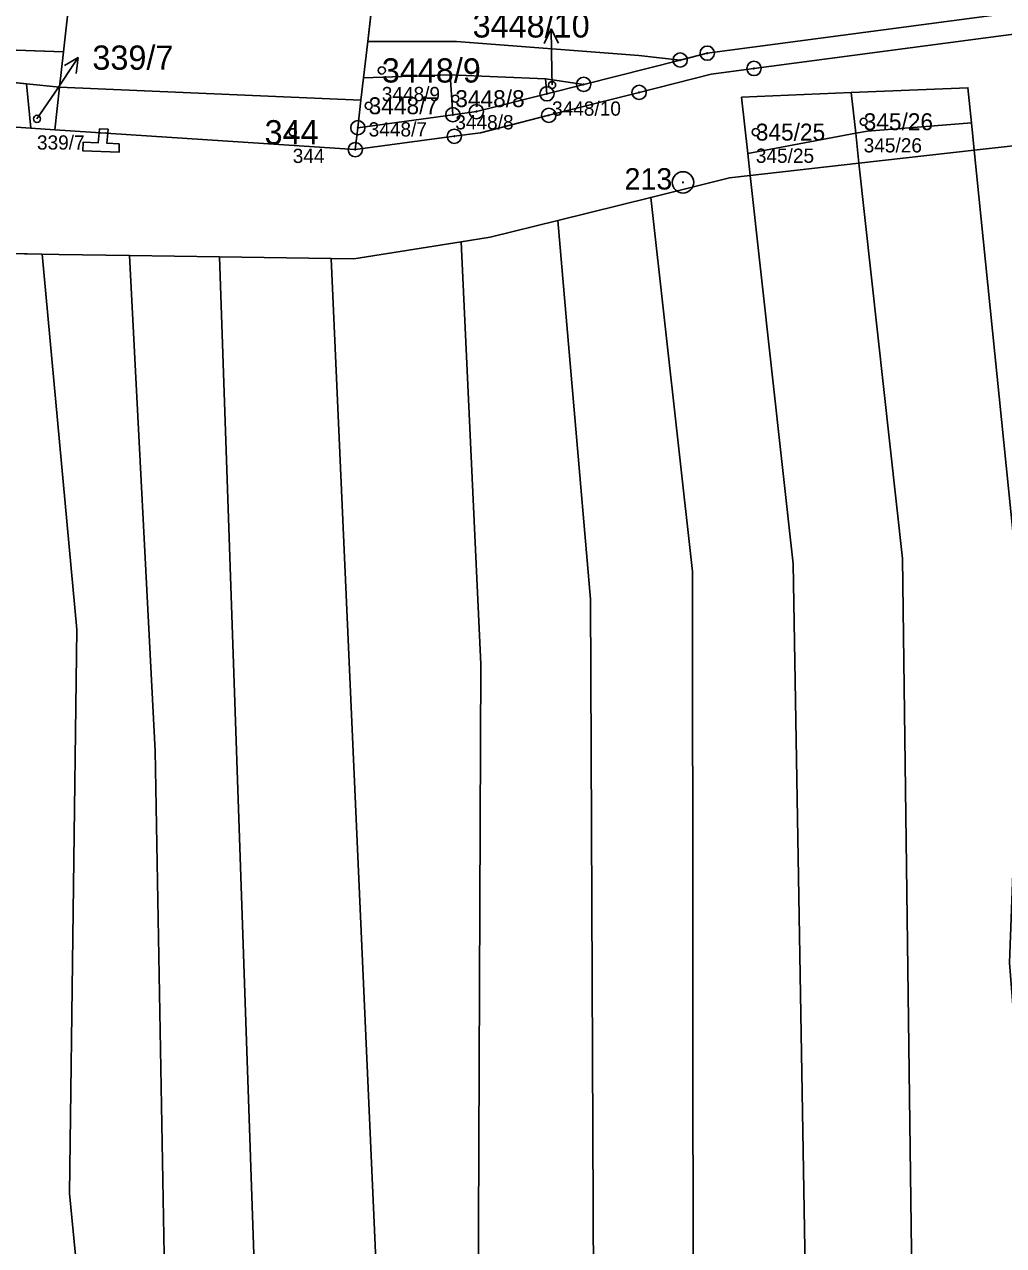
# Model space of a CAD drawing. Extents: x -761174 to -757114, y -1063806 to -1059397.
# Drawn here: x -757813.6 to -757744.9, y -1060313.3 to -1060227.6 of the extents above; entities that cross this region are included whole.
import ezdxf

# ---------------------------------------------------------------- set-up
doc = ezdxf.new("R2010")
doc.units = 0
for name, color, linetype in [('Definiční body', 7, 'Continuous'), ('Hranice parcel', 7, 'Continuous'), ('Parcelní čísla', 7, 'Continuous'), ('Polygon parcely', 7, 'Continuous'), ('Pop  PČ popisy', 7, 'Continuous'), ('Vnitřní kresba', 7, 'Continuous'), ('Věcná břemena k části', 7, 'Continuous'), ('Značky bodu BP', 7, 'Continuous')]:
    doc.layers.add(name, color=color, linetype=linetype)

msp = doc.modelspace()

# ---------------------------------------------------------------- linework, layer by layer
at = {"layer": 'Definiční body'}
for centre in [(-757788.54, -1060230.87), (-757776.59, -1060231.89), (-757789.46, -1060233.35), (-757783.38, -1060232.85), (-757812.74, -1060234.27), (-757754.72, -1060234.47), (-757794.79, -1060235.21), (-757762.29, -1060235.2)]:
    msp.add_circle(centre, 0.25, dxfattribs=at)
at = {"layer": 'Hranice parcel'}
for p, q in [((-757789.53, -1060228.84), (-757785.65, -1060195.16)), ((-757789.82, -1060231.4), (-757789.53, -1060228.84)), ((-757810.87, -1060229.56), (-757823.43, -1060229.13)), ((-757811.15, -1060232.05), (-757810.87, -1060229.56)), ((-757767.6, -1060230.14), (-757774.37, -1060231.85)), ((-757818.12, -1060231.33), (-757813.47, -1060231.81)), ((-757790, -1060232.95), (-757789.82, -1060231.4)), ((-757783.74, -1060231.17), (-757789.82, -1060231.4)), ((-757783.55, -1060233.98), (-757783.74, -1060231.17)), ((-757777.04, -1060231.47), (-757783.74, -1060231.17)), ((-757777.04, -1060231.47), (-757774.37, -1060231.85)), ((-757776.95, -1060232.51), (-757777.04, -1060231.47)), ((-757813.47, -1060231.81), (-757811.15, -1060232.05)), ((-757813.18, -1060234.92), (-757813.47, -1060231.81)), ((-757811.15, -1060232.05), (-757811.48, -1060235.03)), ((-757811.15, -1060232.05), (-757790, -1060232.95)), ((-757774.37, -1060231.85), (-757776.95, -1060232.51)), ((-757790.22, -1060234.89), (-757790, -1060232.95)), ((-757783.55, -1060233.98), (-757790.22, -1060234.89)), ((-757813.18, -1060234.92), (-757817.93, -1060234.59)), ((-757790.4, -1060236.43), (-757790.22, -1060234.89)), ((-757811.48, -1060235.03), (-757813.18, -1060234.92)), ((-757811.48, -1060235.03), (-757790.4, -1060236.43)), ((-757755.05, -1060237.38), (-757746.96, -1060236.47)), ((-757762.68, -1060238.25), (-757755.05, -1060237.38)), ((-757776.18, -1060241.4), (-757769.66, -1060239.78)), ((-757817.4, -1060243.66), (-757812.37, -1060243.77)), ((-757806.24, -1060243.87), (-757799.94, -1060243.96)), ((-757799.94, -1060243.96), (-757792.1, -1060244.07))]:
    msp.add_line(p, q, dxfattribs=at)
for points in [[(-757810.87, -1060229.56), (-757809.01, -1060212.8), (-757805.28, -1060181.09)], [(-757634.73, -1060190.93), (-757640.92, -1060197.19), (-757647.27, -1060204.16), (-757661.65, -1060217.25), (-757671.2, -1060222.64), (-757682.39, -1060225.74), (-757692.59, -1060226.63), (-757742.07, -1060228.04), (-757762.42, -1060230.73), (-757765.42, -1060231.13), (-757770.48, -1060232.41), (-757776.82, -1060234.02), (-757781.61, -1060235.24), (-757783.45, -1060235.49), (-757790.4, -1060236.43)], [(-757642.78, -1060197.01), (-757648.33, -1060203.1), (-757662.54, -1060216.03), (-757671.78, -1060221.24), (-757682.66, -1060224.26), (-757692.68, -1060225.13), (-757742.19, -1060226.55), (-757765.7, -1060229.66), (-757767.6, -1060230.14)], [(-757767.6, -1060230.14), (-757770.49, -1060229.81), (-757783.29, -1060228.83), (-757789.53, -1060228.84)], [(-757755.6, -1060232.42), (-757747.41, -1060232.08), (-757747.16, -1060234.54), (-757746.96, -1060236.47)], [(-757776.95, -1060232.51), (-757781.9, -1060233.76), (-757783.55, -1060233.98)], [(-757762.68, -1060238.25), (-757762.85, -1060236.7), (-757763.29, -1060232.75), (-757755.6, -1060232.42)], [(-757755.05, -1060237.38), (-757755.28, -1060235.28), (-757755.6, -1060232.42)], [(-757746.96, -1060236.47), (-757741.3, -1060235.83), (-757738.97, -1060235.68)], [(-757738.5, -1060367.37), (-757739.32, -1060358.86), (-757744.49, -1060293.51), (-757743.59, -1060269.67), (-757746.96, -1060236.47)], [(-757746.22, -1060370.44), (-757751.31, -1060317.35), (-757751.99, -1060265.12), (-757755.05, -1060237.38)], [(-757769.66, -1060239.78), (-757764.14, -1060238.41), (-757762.68, -1060238.25)], [(-757753.42, -1060373.3), (-757758.72, -1060321.81), (-757759.68, -1060265.51), (-757762.68, -1060238.25)], [(-757760.8, -1060374.75), (-757766.69, -1060320.64), (-757766.74, -1060266.03), (-757769.66, -1060239.78)], [(-757782.96, -1060242.9), (-757780.94, -1060242.58), (-757776.18, -1060241.4)], [(-757768.61, -1060375.49), (-757773.65, -1060321.34), (-757773.89, -1060267.99), (-757776.18, -1060241.4)], [(-757792.1, -1060244.07), (-757790.51, -1060244.09), (-757782.96, -1060242.9)], [(-757775.5, -1060376.13), (-757781.77, -1060317.65), (-757781.58, -1060272.55), (-757782.96, -1060242.9)], [(-757812.37, -1060243.77), (-757811.21, -1060243.8), (-757806.24, -1060243.87)], [(-757798.52, -1060423.24), (-757807.83, -1060336.62), (-757810.46, -1060309.69), (-757809.94, -1060270.11), (-757812.37, -1060243.77)], [(-757796.92, -1060384.04), (-757803.79, -1060315.31), (-757804.44, -1060278.63), (-757806.24, -1060243.87)], [(-757799.94, -1060243.96), (-757797.51, -1060313.95), (-757790.67, -1060377.55)], [(-757782.67, -1060376.8), (-757788.88, -1060315.94), (-757792.1, -1060244.07)]]:
    msp.add_lwpolyline(points, dxfattribs=at)
at = {"layer": 'Polygon parcely'}
for points in [[(-757835.37, -1060179.05), (-757839.32, -1060215.68), (-757835.07, -1060215.97), (-757822.64, -1060216.82), (-757822.89, -1060220.41), (-757820.89, -1060220.55), (-757821.25, -1060225.77), (-757823.25, -1060225.64), (-757823.43, -1060229.13), (-757810.87, -1060229.56), (-757809.01, -1060212.8), (-757805.28, -1060181.09)], [(-757785.65, -1060195.16), (-757784.15, -1060182.07), (-757805.28, -1060181.09), (-757809.01, -1060212.8), (-757810.87, -1060229.56), (-757811.15, -1060232.05), (-757790, -1060232.95), (-757789.82, -1060231.4), (-757789.53, -1060228.84)], [(-757785.65, -1060195.16), (-757789.53, -1060228.84), (-757783.29, -1060228.83), (-757770.49, -1060229.81), (-757767.6, -1060230.14), (-757765.7, -1060229.66), (-757742.19, -1060226.55), (-757692.68, -1060225.13), (-757682.66, -1060224.26), (-757671.78, -1060221.24), (-757662.54, -1060216.03), (-757648.33, -1060203.1), (-757642.78, -1060197.01), (-757684.44, -1060192.89), (-757718.62, -1060194.56)], [(-757841.19, -1060232.97), (-757839.39, -1060233.11), (-757835.18, -1060232.15), (-757831.11, -1060231.22), (-757823.52, -1060230.78), (-757818.12, -1060231.33), (-757813.47, -1060231.81), (-757811.15, -1060232.05), (-757810.87, -1060229.56), (-757823.43, -1060229.13), (-757835.92, -1060228.35), (-757837.91, -1060228.22)], [(-757789.82, -1060231.4), (-757783.74, -1060231.17), (-757777.04, -1060231.47), (-757774.37, -1060231.85), (-757767.6, -1060230.14), (-757770.49, -1060229.81), (-757783.29, -1060228.83), (-757789.53, -1060228.84)], [(-757818.12, -1060231.33), (-757817.93, -1060234.59), (-757813.18, -1060234.92), (-757813.47, -1060231.81)], [(-757789.82, -1060231.4), (-757790, -1060232.95), (-757790.22, -1060234.89), (-757783.55, -1060233.98), (-757783.74, -1060231.17)], [(-757783.74, -1060231.17), (-757783.55, -1060233.98), (-757781.9, -1060233.76), (-757776.95, -1060232.51), (-757777.04, -1060231.47)], [(-757774.37, -1060231.85), (-757777.04, -1060231.47), (-757776.95, -1060232.51)], [(-757811.48, -1060235.03), (-757811.15, -1060232.05), (-757813.47, -1060231.81), (-757813.18, -1060234.92)], [(-757790.4, -1060236.43), (-757790.22, -1060234.89), (-757790, -1060232.95), (-757811.15, -1060232.05), (-757811.48, -1060235.03)], [(-757755.6, -1060232.42), (-757755.28, -1060235.28), (-757755.05, -1060237.38), (-757746.96, -1060236.47), (-757747.16, -1060234.54), (-757747.41, -1060232.08)], [(-757755.6, -1060232.42), (-757763.29, -1060232.75), (-757762.85, -1060236.7), (-757762.68, -1060238.25), (-757755.05, -1060237.38), (-757755.28, -1060235.28)], [(-757746.96, -1060236.47), (-757743.59, -1060269.67), (-757744.49, -1060293.51), (-757739.32, -1060358.86), (-757738.5, -1060367.37), (-757737.32, -1060366.9), (-757735.31, -1060303.4), (-757737.02, -1060272.1), (-757738.97, -1060235.68), (-757741.3, -1060235.83)], [(-757739.32, -1060358.86), (-757744.49, -1060293.51), (-757743.59, -1060269.67), (-757746.96, -1060236.47), (-757755.05, -1060237.38), (-757751.99, -1060265.12), (-757751.31, -1060317.35), (-757746.22, -1060370.44), (-757738.5, -1060367.37)], [(-757751.99, -1060265.12), (-757755.05, -1060237.38), (-757762.68, -1060238.25), (-757759.68, -1060265.51), (-757758.72, -1060321.81), (-757753.42, -1060373.3), (-757746.22, -1060370.44), (-757751.31, -1060317.35)], [(-757769.66, -1060239.78), (-757766.74, -1060266.03), (-757766.69, -1060320.64), (-757760.8, -1060374.75), (-757755.93, -1060374.3), (-757753.42, -1060373.3), (-757758.72, -1060321.81), (-757759.68, -1060265.51), (-757762.68, -1060238.25), (-757764.14, -1060238.41)], [(-757768.61, -1060375.49), (-757760.8, -1060374.75), (-757766.69, -1060320.64), (-757766.74, -1060266.03), (-757769.66, -1060239.78), (-757776.18, -1060241.4), (-757773.89, -1060267.99), (-757773.65, -1060321.34)], [(-757782.96, -1060242.9), (-757781.58, -1060272.55), (-757781.77, -1060317.65), (-757775.5, -1060376.13), (-757768.61, -1060375.49), (-757773.65, -1060321.34), (-757773.89, -1060267.99), (-757776.18, -1060241.4), (-757780.94, -1060242.58)], [(-757782.67, -1060376.8), (-757775.5, -1060376.13), (-757781.77, -1060317.65), (-757781.58, -1060272.55), (-757782.96, -1060242.9), (-757790.51, -1060244.09), (-757792.1, -1060244.07), (-757788.88, -1060315.94)], [(-757817.4, -1060243.66), (-757815.83, -1060270.25), (-757816.12, -1060307.62), (-757807.88, -1060382.45), (-757803.43, -1060423.81), (-757798.52, -1060423.24), (-757807.83, -1060336.62), (-757810.46, -1060309.69), (-757809.94, -1060270.11), (-757812.37, -1060243.77)], [(-757812.37, -1060243.77), (-757809.94, -1060270.11), (-757810.46, -1060309.69), (-757807.83, -1060336.62), (-757798.52, -1060423.24), (-757794.78, -1060422.8), (-757797.76, -1060385.91), (-757796.92, -1060384.04), (-757803.79, -1060315.31), (-757804.44, -1060278.63), (-757806.24, -1060243.87), (-757811.21, -1060243.8)], [(-757796.92, -1060384.04), (-757794.12, -1060377.87), (-757790.67, -1060377.55), (-757797.51, -1060313.95), (-757799.94, -1060243.96), (-757806.24, -1060243.87), (-757804.44, -1060278.63), (-757803.79, -1060315.31)], [(-757792.1, -1060244.07), (-757799.94, -1060243.96), (-757797.51, -1060313.95), (-757790.67, -1060377.55), (-757782.67, -1060376.8), (-757788.88, -1060315.94)]]:
    msp.add_lwpolyline(points, close=True, dxfattribs=at)
for points in [[(-757671.78, -1060221.24), (-757682.66, -1060224.26), (-757692.68, -1060225.13), (-757742.19, -1060226.55), (-757765.7, -1060229.66), (-757767.6, -1060230.14), (-757774.37, -1060231.85), (-757776.95, -1060232.51), (-757781.9, -1060233.76), (-757783.55, -1060233.98), (-757790.22, -1060234.89), (-757790.4, -1060236.43), (-757783.45, -1060235.49), (-757781.61, -1060235.24), (-757776.82, -1060234.02), (-757770.48, -1060232.41), (-757765.42, -1060231.13), (-757762.42, -1060230.73), (-757742.07, -1060228.04), (-757692.59, -1060226.63), (-757682.39, -1060225.74), (-757671.2, -1060222.64)], [(-757692.59, -1060226.63), (-757742.07, -1060228.04), (-757762.42, -1060230.73), (-757765.42, -1060231.13), (-757770.48, -1060232.41), (-757776.82, -1060234.02), (-757781.61, -1060235.24), (-757783.45, -1060235.49), (-757790.4, -1060236.43), (-757811.48, -1060235.03), (-757813.18, -1060234.92), (-757817.93, -1060234.59)], [(-757817.4, -1060243.66), (-757812.37, -1060243.77), (-757811.21, -1060243.8), (-757806.24, -1060243.87), (-757799.94, -1060243.96), (-757792.1, -1060244.07), (-757790.51, -1060244.09), (-757782.96, -1060242.9), (-757780.94, -1060242.58), (-757776.18, -1060241.4), (-757769.66, -1060239.78), (-757764.14, -1060238.41), (-757762.68, -1060238.25), (-757762.85, -1060236.7), (-757763.29, -1060232.75), (-757755.6, -1060232.42), (-757747.41, -1060232.08), (-757747.16, -1060234.54), (-757746.96, -1060236.47), (-757741.3, -1060235.83)]]:
    msp.add_lwpolyline(points, dxfattribs=at)
at = {"layer": 'Pop  PČ popisy'}
for p, q in [((-757776.662, -1060227.959), (-757777.146, -1060228.97)), ((-757776.61, -1060230.96), (-757776.662, -1060227.959)), ((-757776.662, -1060227.959), (-757776.144, -1060228.952)), ((-757811.52, -1060232.46), (-757809.842, -1060229.972)), ((-757809.842, -1060229.972), (-757810.817, -1060230.522)), ((-757809.842, -1060229.972), (-757809.987, -1060231.082)), ((-757776.59, -1060231.89), (-757776.61, -1060230.96)), ((-757812.74, -1060234.27), (-757811.52, -1060232.46))]:
    msp.add_line(p, q, dxfattribs=at)
at = {"layer": 'Vnitřní kresba'}
for p, q in [((-757754.46, -1060235.13), (-757747.16, -1060234.54)), ((-757762.85, -1060236.7), (-757755.28, -1060235.28)), ((-757755.28, -1060235.28), (-757754.46, -1060235.13))]:
    msp.add_line(p, q, dxfattribs=at)
at = {"layer": 'Věcná břemena k části'}
for points in [[(-757806.96, -1060236.01), (-757807.84, -1060235.97), (-757807.77, -1060235.28), (-757808.37, -1060235.24), (-757808.44, -1060235.95), (-757809.5, -1060235.91), (-757809.52, -1060236.51), (-757806.98, -1060236.61)], [(-757808.37, -1060235.24), (-757807.77, -1060235.28), (-757807.75, -1060235), (-757808.35, -1060234.96)]]:
    msp.add_lwpolyline(points, close=True, dxfattribs=at)
at = {"layer": 'Značky bodu BP'}
for centre, radius in [((-757767.6, -1060230.14), 0.5), ((-757765.7, -1060229.66), 0.5), ((-757765.7, -1060229.66), 0.0303), ((-757767.6, -1060230.14), 0.0303), ((-757762.42, -1060230.73), 0.5), ((-757774.37, -1060231.85), 0.5), ((-757762.42, -1060230.73), 0.0303), ((-757776.95, -1060232.51), 0.5), ((-757774.37, -1060231.85), 0.0303), ((-757770.48, -1060232.41), 0.5), ((-757776.95, -1060232.51), 0.0303), ((-757770.48, -1060232.41), 0.0303), ((-757783.55, -1060233.98), 0.5), ((-757783.55, -1060233.98), 0.0303), ((-757781.9, -1060233.76), 0.5), ((-757781.9, -1060233.76), 0.0303), ((-757776.82, -1060234.02), 0.5), ((-757776.82, -1060234.02), 0.0303), ((-757790.22, -1060234.89), 0.5), ((-757790.22, -1060234.89), 0.0303), ((-757783.45, -1060235.49), 0.5), ((-757783.45, -1060235.49), 0.0303), ((-757790.4, -1060236.43), 0.5), ((-757790.4, -1060236.43), 0.0303), ((-757767.4, -1060238.73), 0.75), ((-757767.4, -1060238.73), 0.03)]:
    msp.add_circle(centre, radius, dxfattribs=at)

# ---------------------------------------------------------------- texts
at = {"layer": 'Definiční body'}
for s, p in [('3448/9', (-757788.54, -1060233.026)), ('3448/10', (-757776.59, -1060234.046)), ('3448/8', (-757783.38, -1060235.006)), ('3448/7', (-757789.46, -1060235.506)), ('339/7', (-757812.74, -1060236.426)), ('345/26', (-757754.72, -1060236.626)), ('344', (-757794.79, -1060237.366)), ('345/25', (-757762.29, -1060237.356))]:
    msp.add_text(s, height=1, dxfattribs=at).set_placement(p)
at = {"layer": 'Parcelní čísla'}
for s, height, p in [('3448/10', 1.7, (-757782.166, -1060228.56)), ('339/7', 1.7, (-757808.85, -1060230.82)), ('3448/9', 1.7, (-757788.54, -1060231.72)), ('3448/8', 1.19, (-757783.38, -1060233.445)), ('3448/7', 1.19, (-757789.46, -1060233.945)), ('345/26', 1.19, (-757754.72, -1060235.065)), ('344', 1.7, (-757796.764, -1060236.06)), ('345/25', 1.19, (-757762.29, -1060235.794))]:
    msp.add_text(s, height=height, dxfattribs=at).set_placement(p)
at = {"layer": 'Značky bodu BP'}
msp.add_text('213', height=1.5, dxfattribs=at).set_placement((-757771.503, -1060239.23))

doc.saveas('drawing.dxf')
